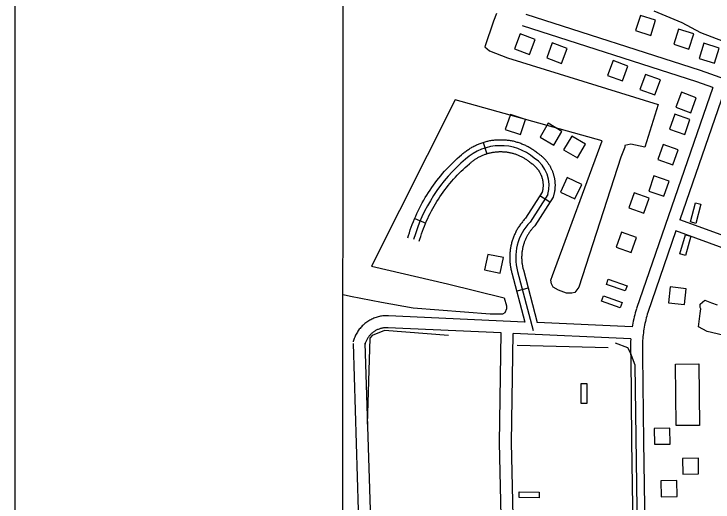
# Model space of a CAD drawing. Extents: x 3250478 to 3288318, y 788638 to 816472.
# Drawn here: x 3253812 to 3255567, y 795777 to 797002 of the extents above; entities that cross this region are included whole.
import ezdxf

# ---------------------------------------------------------------- set-up
doc = ezdxf.new("R2010")
doc.units = 0
for name, color, linetype in [('V-ANNO-SYMB', 7, 'Continuous'), ('V-BLDG-OTLN', 7, 'Continuous'), ('V-GRID-FRAM', 7, 'Continuous'), ('V-ROAD-CNTR', 7, 'Continuous'), ('V-TOPO-SHOR', 7, 'Continuous')]:
    doc.layers.add(name, color=color, linetype=linetype)

msp = doc.modelspace()

# ---------------------------------------------------------------- linework, layer by layer
at = {"layer": 'V-ANNO-SYMB'}
msp.add_lwpolyline([(3253811.8, 789856.3), (3286895, 789846.6), (3286901.6, 812763.2), (3253818.4, 812772.8), (3253811.8, 789856.3)], dxfattribs=at)
at = {"layer": 'V-BLDG-OTLN'}
for points in [[(3255372.5, 796959.7), (3255410.7, 796947.8), (3255422.6, 796986), (3255384.4, 796997.9)], [(3255468.2, 796925.4), (3255506.4, 796913.5), (3255518.3, 796951.7), (3255480.1, 796963.6)], [(3255120.1, 796937.6), (3255082.6, 796951.6), (3255068.6, 796914.1), (3255106.1, 796900.1)], [(3255200.5, 796915.1), (3255163, 796929.1), (3255149.1, 796891.6), (3255186.6, 796877.6)], [(3255532.1, 796889.8), (3255570.3, 796877.9), (3255582.2, 796916.1), (3255544, 796928)], [(3255353.2, 796870.9), (3255315.7, 796884.8), (3255301.7, 796847.4), (3255339.2, 796833.4)], [(3255434.8, 796835.9), (3255397.3, 796849.9), (3255383.3, 796812.4), (3255420.8, 796798.5)], [(3255524.7, 796791.3), (3255487.2, 796805.3), (3255473.2, 796767.8), (3255510.7, 796753.8)], [(3255083, 796698.8), (3255096.1, 796736.6), (3255058.3, 796749.7), (3255045.2, 796711.9)], [(3255495.6, 796699.1), (3255508.7, 796736.9), (3255470.9, 796750), (3255457.8, 796712.2)], [(3255132.6, 796692.7), (3255167.1, 796672.4), (3255187.4, 796706.9), (3255152.9, 796727.2)], [(3255191.7, 796660.9), (3255226.2, 796640.6), (3255246.5, 796675.1), (3255212, 796695.3)], [(3255466.1, 796623), (3255479.2, 796660.8), (3255441.4, 796673.8), (3255428.3, 796636)], [(3255200.9, 796590.8), (3255183.9, 796554.6), (3255220.1, 796537.5), (3255237.1, 796573.7)], [(3255443.2, 796544.3), (3255456.3, 796582), (3255418.5, 796595.1), (3255405.4, 796557.3)], [(3255393.1, 796501.9), (3255406.2, 796539.7), (3255368.4, 796552.8), (3255355.3, 796515)], [(3255509.9, 796479.6), (3255522.8, 796528), (3255536.3, 796524.4), (3255523.5, 796476)], [(3255361.5, 796402.9), (3255374.6, 796440.7), (3255336.8, 796453.8), (3255323.7, 796416)], [(3255511.1, 796443.7), (3255497.3, 796395.7), (3255483.8, 796399.6), (3255497.7, 796447.6)], [(3255032.1, 796351), (3255040.3, 796390.1), (3255001.2, 796398.4), (3254992.9, 796359.2)], [(3255346.3, 796306.5), (3255299, 796322.5), (3255303.5, 796335.8), (3255350.8, 796319.7)], [(3255459.3, 796316.5), (3255455, 796276.7), (3255494.7, 796272.4), (3255499, 796312.2)], [(3255334, 796264.1), (3255286.8, 796280.7), (3255291.5, 796293.9), (3255338.6, 796277.3)], [(3255474.2, 795968.5), (3255472.2, 796123), (3255530.9, 796123.8), (3255532.9, 795969.3)], [(3255250, 796074.3), (3255249.9, 796024.3), (3255235.9, 796024.3), (3255236, 796074.3)], [(3255418.7, 795961.7), (3255419.4, 795921.7), (3255459.4, 795922.4), (3255458.7, 795962.4)], [(3255489.9, 795886.5), (3255490.6, 795846.5), (3255530.6, 795847.2), (3255529.9, 795887.2)], [(3255435.6, 795829.9), (3255436.3, 795789.9), (3255476.3, 795790.6), (3255475.6, 795830.6)], [(3255080.4, 795802.4), (3255130.4, 795801.8), (3255130.3, 795787.8), (3255080.3, 795788.4)]]:
    msp.add_lwpolyline(points, close=True, dxfattribs=at)
at = {"layer": 'V-GRID-FRAM'}
msp.add_lwpolyline([(3254649.6, 812209.1), (3286070.1, 812200), (3286072.7, 794013.5), (3254636.4, 794022.7), (3254649.6, 812209.1)], dxfattribs=at)
at = {"layer": 'V-ROAD-CNTR'}
for p, q in [((3254989.3, 796679.3), (3254998.6, 796650.8)), ((3255157.2, 796529.1), (3255131.9, 796545.3)), ((3254817.8, 796488.6), (3254845.3, 796476.8)), ((3255102.8, 796313.4), (3255073.8, 796305.8))]:
    msp.add_line(p, q, dxfattribs=at)
for points in [[(3255879, 796737.4), (3255535.5, 796860.1), (3255097.9, 797000.3)], [(3255566, 796817.3), (3255525.9, 796831.6), (3255088.8, 796971.8)], [(3255566, 796817.3), (3255374.6, 796262.1)], [(3255594.3, 796807.2), (3255483.3, 796485.3)], [(3254800.4, 796439.8), (3254802.1, 796445.3), (3254804.3, 796452.4), (3254806.6, 796459.6), (3254809.1, 796466.6), (3254811.7, 796473.5), (3254814.4, 796480.5), (3254817.3, 796487.4), (3254820.2, 796494.3), (3254823.3, 796501.1), (3254826.5, 796507.9), (3254829.8, 796514.5), (3254833.2, 796521.2), (3254836.8, 796527.7), (3254840.5, 796534.3), (3254844.2, 796540.7), (3254848.1, 796547.1), (3254852.1, 796553.4), (3254856.2, 796559.7), (3254860.5, 796565.8), (3254864.8, 796571.9), (3254869.2, 796577.9), (3254873.7, 796583.9), (3254878.4, 796589.7), (3254883.1, 796595.4), (3254887.9, 796601.2), (3254892.8, 796606.8), (3254897.9, 796612.3), (3254903.1, 796617.7), (3254908.2, 796623), (3254913.6, 796628.3), (3254919, 796633.5), (3254924.4, 796638.5), (3254930, 796643.5), (3254935.5, 796648.2), (3254936.9, 796649.5), (3254938.9, 796651.2), (3254940.8, 796652.8), (3254942.7, 796654.4), (3254944.7, 796655.9), (3254946.8, 796657.5), (3254948.9, 796659), (3254950.9, 796660.4), (3254953, 796661.8), (3254955.1, 796663.2), (3254957.3, 796664.6), (3254959.5, 796665.9), (3254961.6, 796667.2), (3254963.9, 796668.4), (3254966.1, 796669.6), (3254968.4, 796670.7), (3254970.6, 796671.9), (3254972.9, 796672.9), (3254975.2, 796674), (3254977.6, 796675), (3254979.9, 796675.9), (3254982.3, 796676.9), (3254984.7, 796677.7), (3254987.1, 796678.5), (3254989.5, 796679.3), (3254991.9, 796680.1), (3254994.3, 796680.8), (3254996.8, 796681.4), (3254999.3, 796682.1), (3255001.7, 796682.6), (3255004.2, 796683.2), (3255006.7, 796683.7), (3255009.2, 796684.1), (3255011.7, 796684.5), (3255014.2, 796684.8), (3255016.7, 796685.2), (3255019.3, 796685.4), (3255021.8, 796685.7), (3255024.3, 796685.8), (3255026.9, 796686), (3255029.4, 796686.1), (3255031.9, 796686.1), (3255034.4, 796686.1), (3255037, 796686.1), (3255039.6, 796686), (3255042.1, 796685.9), (3255044.6, 796685.7), (3255047.1, 796685.5), (3255049.7, 796685.2), (3255052.1, 796684.9), (3255054.7, 796684.6), (3255057.2, 796684.2), (3255059.7, 796683.7), (3255062.1, 796683.3), (3255064.6, 796682.8), (3255067.1, 796682.2), (3255069.6, 796681.6), (3255072, 796680.9), (3255074.5, 796680.2), (3255076.9, 796679.5), (3255079.3, 796678.7), (3255081.7, 796677.9), (3255084.1, 796677), (3255086.5, 796676.1), (3255088.8, 796675.2), (3255091.2, 796674.2)], [(3255091.2, 796674.2), (3255093.5, 796673.1), (3255095.8, 796672.1), (3255098, 796671), (3255100.3, 796669.8), (3255102.6, 796668.6), (3255104.8, 796667.4), (3255107, 796666.2), (3255109.2, 796664.9), (3255111.3, 796663.5), (3255113.5, 796662.1), (3255115.6, 796660.7), (3255117.6, 796659.3), (3255119.7, 796657.8), (3255121.7, 796656.2), (3255123.7, 796654.7), (3255125.7, 796653.1), (3255126.9, 796652.1), (3255126.8, 796652.2), (3255128.1, 796651.3), (3255129.5, 796650.3), (3255130.9, 796649.3), (3255132.2, 796648.3), (3255133.6, 796647.2), (3255134.9, 796646.2), (3255136.2, 796645.1), (3255137.4, 796644), (3255138.7, 796642.9), (3255139.9, 796641.7), (3255141.2, 796640.5), (3255142.4, 796639.3), (3255143.5, 796638.1), (3255144.6, 796636.9), (3255145.8, 796635.7), (3255146.9, 796634.4), (3255148, 796633.1), (3255149, 796631.8), (3255150.1, 796630.4), (3255151.1, 796629.1), (3255152.1, 796627.8), (3255153.1, 796626.3), (3255154, 796624.9), (3255154.9, 796623.5), (3255155.8, 796622.1), (3255156.7, 796620.7), (3255157.5, 796619.2), (3255158.3, 796617.7), (3255159.1, 796616.3), (3255159.9, 796614.7), (3255160.6, 796613.2), (3255161.3, 796611.7), (3255162, 796610.1), (3255162.7, 796608.6), (3255163.3, 796607), (3255163.9, 796605.4), (3255164.5, 796603.9), (3255165, 796602.3), (3255165.6, 796600.7), (3255166, 796599.1), (3255166.5, 796597.4), (3255167, 796595.8), (3255167.4, 796594.2), (3255167.7, 796592.6), (3255168.1, 796590.9), (3255168.4, 796589.2), (3255168.7, 796587.6), (3255169, 796585.9), (3255169.2, 796584.2), (3255169.4, 796582.5), (3255169.6, 796580.9), (3255169.7, 796579.2), (3255169.9, 796577.5), (3255169.9, 796575.8), (3255170, 796574.1), (3255170, 796572.4), (3255170, 796570.7), (3255170, 796569.1), (3255169.9, 796567.4), (3255169.9, 796565.7), (3255169.7, 796564), (3255169.6, 796562.3), (3255169.4, 796560.7), (3255169.2, 796559), (3255169, 796557.4), (3255168.7, 796555.6), (3255168.4, 796554), (3255168.1, 796552.4), (3255167.7, 796550.7), (3255167.4, 796549), (3255167, 796547.4), (3255166.5, 796545.8), (3255165.5, 796542.2), (3255119.5, 796470.1), (3255117.8, 796468.3), (3255116.4, 796466.8), (3255115.1, 796465.4), (3255113.8, 796463.9), (3255112.5, 796462.4), (3255111.3, 796460.9), (3255110.1, 796459.4), (3255108.9, 796457.8)], [(3254829.2, 796431.3), (3254830.8, 796436.6), (3254832.8, 796443.2), (3254835, 796449.8), (3254837.3, 796456.3), (3254839.8, 796462.9), (3254842.2, 796469.4), (3254844.9, 796475.8), (3254847.6, 796482.1), (3254850.5, 796488.5), (3254853.5, 796494.8), (3254856.6, 796501), (3254859.8, 796507.2), (3254863.1, 796513.3), (3254866.5, 796519.3), (3254870, 796525.3), (3254873.6, 796531.3), (3254877.3, 796537.1), (3254881.1, 796542.9), (3254885.1, 796548.6), (3254889.1, 796554.3), (3254893.2, 796559.9), (3254897.4, 796565.4), (3254901.7, 796570.9), (3254906.1, 796576.2), (3254910.6, 796581.6), (3254915.2, 796586.8), (3254919.9, 796591.9), (3254924.7, 796596.9), (3254929.5, 796601.9), (3254934.4, 796606.8), (3254939.5, 796611.6), (3254944.6, 796616.3), (3254949.8, 796620.9), (3254955.3, 796625.6), (3254956.9, 796627), (3254958.4, 796628.4), (3254959.9, 796629.7), (3254961.5, 796630.9), (3254963.1, 796632.2), (3254964.7, 796633.4), (3254966.3, 796634.6), (3254968, 796635.7), (3254969.6, 796636.9), (3254971.3, 796638), (3254973, 796639), (3254974.7, 796640.1), (3254976.5, 796641.1), (3254978.2, 796642.1), (3254980, 796643), (3254981.8, 796643.9), (3254983.6, 796644.8), (3254985.4, 796645.7), (3254987.3, 796646.5), (3254989.1, 796647.3), (3254991, 796648), (3254992.8, 796648.7), (3254994.8, 796649.5), (3254996.7, 796650.1), (3254998.6, 796650.7), (3255000.5, 796651.3), (3255002.4, 796651.9), (3255004.4, 796652.4), (3255006.3, 796652.9), (3255008.3, 796653.4), (3255010.3, 796653.8), (3255012.2, 796654.2), (3255014.2, 796654.5), (3255016.2, 796654.8), (3255018.2, 796655.1), (3255020.2, 796655.4), (3255022.2, 796655.6), (3255024.2, 796655.8), (3255026.2, 796655.9), (3255028.2, 796656), (3255030.2, 796656.1), (3255032.2, 796656.1), (3255034.2, 796656.1), (3255036.3, 796656.1), (3255038.2, 796656), (3255040.3, 796655.9), (3255042.3, 796655.8), (3255044.3, 796655.6), (3255046.3, 796655.4), (3255048.3, 796655.2), (3255050.3, 796654.9), (3255052.3, 796654.6), (3255054.3, 796654.2), (3255056.3, 796653.8), (3255058.2, 796653.4), (3255060.2, 796653), (3255062.1, 796652.5), (3255064.1, 796652), (3255066, 796651.4), (3255067.9, 796650.9), (3255069.9, 796650.2), (3255071.7, 796649.6), (3255073.6, 796648.9), (3255075.5, 796648.2), (3255077.4, 796647.4), (3255079.2, 796646.6)], [(3255079.2, 796646.6), (3255081.1, 796645.8), (3255082.9, 796645), (3255084.8, 796644.1), (3255086.5, 796643.2), (3255088.3, 796642.3), (3255090, 796641.3), (3255091.8, 796640.3), (3255093.6, 796639.2), (3255095.3, 796638.2), (3255096.9, 796637.1), (3255098.6, 796636), (3255100.3, 796634.8), (3255101.9, 796633.6), (3255103.5, 796632.4), (3255105.1, 796631.2), (3255106.7, 796629.9), (3255109, 796628), (3255110.2, 796627.2), (3255111.1, 796626.5), (3255112.1, 796625.9), (3255113.1, 796625.2), (3255114, 796624.5), (3255114.9, 796623.8), (3255115.8, 796623), (3255116.7, 796622.3), (3255117.5, 796621.5), (3255118.4, 796620.7), (3255119.3, 796619.9), (3255120.1, 796619.2), (3255120.9, 796618.3), (3255121.7, 796617.5), (3255122.5, 796616.6), (3255123.3, 796615.8), (3255124.1, 796614.9), (3255124.8, 796614), (3255125.6, 796613.1), (3255126.2, 796612.2), (3255127, 796611.2), (3255127.7, 796610.3), (3255128.3, 796609.4), (3255129, 796608.4), (3255129.6, 796607.4), (3255130.2, 796606.4), (3255130.8, 796605.4), (3255131.4, 796604.4), (3255132, 796603.4), (3255132.5, 796602.4), (3255133, 796601.4), (3255133.5, 796600.3), (3255134, 796599.2), (3255134.5, 796598.2), (3255135, 796597.1), (3255135.4, 796596.1), (3255135.8, 796595), (3255136.2, 796593.8), (3255136.6, 796592.8), (3255136.9, 796591.7), (3255137.3, 796590.5), (3255137.6, 796589.4), (3255137.9, 796588.3), (3255138.2, 796587.2), (3255138.5, 796586), (3255138.7, 796584.9), (3255138.9, 796583.8), (3255139.1, 796582.6), (3255139.3, 796581.5), (3255139.5, 796580.3), (3255139.6, 796579.2), (3255139.7, 796578), (3255139.8, 796576.9), (3255139.9, 796575.7), (3255140, 796574.5), (3255140, 796573.4), (3255140, 796572.2), (3255140, 796571), (3255140, 796569.9), (3255140, 796568.7), (3255139.9, 796567.5), (3255139.8, 796566.4), (3255139.7, 796565.2), (3255139.6, 796564.1), (3255139.5, 796562.9), (3255139.3, 796561.7), (3255139.1, 796560.6), (3255138.9, 796559.5), (3255138.7, 796558.3), (3255138.5, 796557.2), (3255138.2, 796556.1), (3255137.9, 796554.9), (3255137.6, 796553.8), (3255137.9, 796554.7), (3255095.9, 796488.8), (3255096.1, 796489), (3255094.5, 796487.3), (3255092.8, 796485.5), (3255091.1, 796483.6), (3255089.5, 796481.7), (3255088, 796479.8), (3255086.4, 796477.8), (3255084.9, 796475.9)], [(3255151.7, 796548.4), (3255107.7, 796479.4)], [(3255727.9, 796396.1), (3255483.3, 796485.3)], [(3255084.9, 796475.9), (3255083.4, 796473.9), (3255082, 796471.9), (3255080.6, 796469.9), (3255079.2, 796467.8), (3255077.9, 796465.7), (3255076.6, 796463.6), (3255075.3, 796461.4), (3255074.1, 796459.3), (3255072.9, 796457.2), (3255071.8, 796454.9), (3255070.7, 796452.7), (3255069.6, 796450.5), (3255068.6, 796448.2), (3255067.6, 796446), (3255066.6, 796443.7), (3255065.7, 796441.4), (3255064.9, 796439.1), (3255064, 796436.7), (3255063.3, 796434.4), (3255062.5, 796432), (3255061.8, 796429.6), (3255061.1, 796427.2), (3255060.5, 796424.9), (3255060, 796422.5), (3255059.4, 796420.1), (3255058.9, 796417.6), (3255058.5, 796415.2), (3255058.1, 796412.7), (3255057.7, 796410.3), (3255057.4, 796407.8), (3255057.1, 796405.4), (3255056.8, 796402.9), (3255056.6, 796400.4), (3255056.5, 796398), (3255056.4, 796395.5), (3255056.3, 796393), (3255056.3, 796390.5), (3255056.3, 796388.1), (3255056.4, 796385.6), (3255056.5, 796383.1), (3255056.6, 796380.6), (3255056.8, 796378.2), (3255057.1, 796375.7), (3255057.3, 796373.3), (3255057.7, 796370.8), (3255058, 796368.3), (3255058.4, 796365.9), (3255058.9, 796363.5), (3255059.4, 796361), (3255059.9, 796358.6), (3255060.5, 796356.3), (3255061.1, 796353.8), (3255061.7, 796351.6), (3255094, 796228.6)], [(3255108.9, 796457.8), (3255107.7, 796456.2), (3255106.6, 796454.7), (3255105.5, 796453.1), (3255104.4, 796451.5), (3255103.3, 796449.8), (3255102.3, 796448.1), (3255101.3, 796446.5), (3255100.4, 796444.8), (3255099.4, 796443), (3255098.5, 796441.3), (3255097.7, 796439.6), (3255096.8, 796437.8), (3255096, 796436), (3255095.2, 796434.2), (3255094.5, 796432.5), (3255093.8, 796430.6), (3255093, 796428.8), (3255092.4, 796427), (3255091.8, 796425.1), (3255091.2, 796423.2), (3255090.6, 796421.4), (3255090.1, 796419.5), (3255089.6, 796417.6), (3255089.2, 796415.7), (3255088.7, 796413.8), (3255088.4, 796411.9), (3255088, 796410), (3255087.7, 796408), (3255087.4, 796406.1), (3255087.1, 796404.2), (3255086.9, 796402.2), (3255086.7, 796400.3), (3255086.6, 796398.3), (3255086.5, 796396.4), (3255086.4, 796394.4), (3255086.3, 796392.5), (3255086.3, 796390.5), (3255086.3, 796388.6), (3255086.4, 796386.6), (3255086.4, 796384.7), (3255086.6, 796382.7), (3255086.7, 796380.8), (3255086.9, 796378.8), (3255087.1, 796376.9), (3255087.4, 796374.9), (3255087.7, 796373.1), (3255088, 796371.1), (3255088.3, 796369.2), (3255088.7, 796367.3), (3255089.2, 796365.4), (3255089.6, 796363.4), (3255090.1, 796361.6), (3255090.7, 796359.5), (3255125.4, 796227.2)], [(3255473.6, 796457), (3255403, 796252.3)], [(3255717.6, 796368), (3255473.6, 796457)], [(3255076.2, 796355.6), (3255115.3, 796206.9)], [(3255374.5, 796261.6), (3255373, 796256.6), (3255371.5, 796251.6), (3255370.2, 796246.5), (3255368.9, 796241.4), (3255367.7, 796236.3), (3255366.5, 796231.1), (3255365.5, 796226), (3255364.5, 796220.8), (3255363.8, 796216.3)], [(3254751.9, 796244.2), (3254749.2, 796244.3), (3254746.3, 796244.3), (3254743.4, 796244.2), (3254740.5, 796244), (3254737.6, 796243.7), (3254734.8, 796243.4), (3254731.9, 796242.9), (3254729.1, 796242.3), (3254726.2, 796241.6), (3254723.4, 796240.9), (3254720.7, 796240), (3254717.9, 796239.1), (3254715.2, 796238), (3254712.5, 796236.9), (3254709.9, 796235.7), (3254707.3, 796234.4), (3254704.8, 796233), (3254702.3, 796231.5), (3254699.8, 796229.9), (3254697.4, 796228.3), (3254695.1, 796226.6), (3254692.8, 796224.8), (3254690.6, 796222.9), (3254688.4, 796221), (3254686.3, 796219), (3254684.3, 796216.9), (3254682.4, 796214.8), (3254680.5, 796212.5), (3254678.7, 796210.3), (3254677, 796207.9), (3254675.3, 796205.6), (3254673.8, 796203.1), (3254672.3, 796200.6), (3254670.9, 796198.1), (3254669.5, 796195.5), (3254668.3, 796192.9), (3254667.2, 796190.2), (3254666.1, 796187.5), (3254665.2, 796184.8), (3254664.3, 796182), (3254663.5, 796179.3), (3254663.3, 796178.5)], [(3255094, 796228.6), (3254752, 796244.2)], [(3255403.2, 796252.8), (3255401.7, 796248.1), (3255400.4, 796243.5), (3255399.2, 796238.9), (3255398, 796234.3), (3255396.9, 796229.6), (3255395.9, 796225), (3255394.9, 796220.3), (3255394.1, 796215.6), (3255393.3, 796210.9), (3255392.5, 796206.1), (3255391.9, 796201.4), (3255391.3, 796196.6), (3255390.8, 796191.9), (3255390.4, 796187.1), (3255390, 796182.4), (3255389.8, 796177.6), (3255389.6, 796172.8), (3255389.5, 796168), (3255389.4, 796163.2), (3255389.5, 796158.5), (3255389.6, 796153.7), (3255389.8, 796148.9), (3255390, 796145.1)], [(3255363.8, 796216.3), (3255125.4, 796227.2)], [(3254750.9, 796214.3), (3254748.7, 796214.3), (3254746.8, 796214.3), (3254744.9, 796214.3), (3254743, 796214.1), (3254741.1, 796213.9), (3254739.2, 796213.7), (3254737.4, 796213.4), (3254735.5, 796213), (3254733.7, 796212.6), (3254731.8, 796212.1), (3254730, 796211.5), (3254728.2, 796210.9), (3254726.4, 796210.2), (3254724.7, 796209.5), (3254723, 796208.7), (3254721.3, 796207.8), (3254719.6, 796206.9), (3254718, 796205.9), (3254716.3, 796204.9), (3254714.8, 796203.8), (3254713.2, 796202.7), (3254711.8, 796201.5), (3254710.3, 796200.3), (3254708.9, 796199), (3254707.5, 796197.7), (3254706.2, 796196.4), (3254704.9, 796194.9), (3254703.7, 796193.5), (3254702.5, 796192), (3254701.4, 796190.5), (3254700.3, 796188.9), (3254699.3, 796187.3), (3254698.3, 796185.7), (3254697.4, 796184), (3254696.5, 796182.3), (3254695.7, 796180.6), (3254695, 796178.9), (3254694.3, 796177.1), (3254693.6, 796175.3), (3254693.1, 796173.5), (3254692.5, 796171.6), (3254692.4, 796171.1)], [(3255034.7, 796201.3), (3254750.7, 796214.3)], [(3255071.3, 794263.9), (3255070, 794369.8), (3255049.1, 795111.5), (3255031, 795926), (3255034.7, 796201.3)], [(3255104.1, 794048.2), (3255099.9, 794370.4), (3255079.1, 795112.2), (3255061, 795926.2), (3255064.7, 796199.9)], [(3255360.2, 796186.5), (3255064.7, 796199.9)], [(3255360.2, 796186.5), (3255359.8, 796179), (3255359.6, 796173.8), (3255359.5, 796168.5), (3255359.4, 796163.3), (3255359.5, 796158), (3255359.6, 796152.7), (3255359.8, 796147.5), (3255360, 796143.5)], [(3254662.9, 796174.3), (3254676.2, 795756.1), (3254711.2, 794908.3), (3254729.8, 794294.6), (3254743, 794024.6)], [(3254692.9, 796175.3), (3254706.2, 795757.2), (3254741.1, 794909.3), (3254759.8, 794295.8), (3254761.8, 794253.9)], [(3255360, 796144.1), (3255361.8, 795928.4), (3255378, 794893.1), (3255386.9, 794025)], [(3255390, 796144.4), (3255391.8, 795928.7), (3255408, 794893.4), (3255416.9, 794025.3)]]:
    msp.add_lwpolyline(points, dxfattribs=at)
for centre, radius, start, end in [((3255033.4, 796540.8), 130.3, 49.5981, 132.4945), ((3255211.7, 796321.2), 413, 130.1462, 163.9195), ((3255073.4, 796571.6), 81.6, 343.491, 56.9443), ((3255198.2, 796390.5), 126.9, 135.4883, 195.9721)]:
    msp.add_arc(centre, radius, start, end, dxfattribs=at)
at = {"layer": 'V-TOPO-SHOR'}
msp.add_line((3255303.7, 796163.5), (3255075.3, 796169.8), dxfattribs=at)
for points in [[(3255023.2, 797003), (3255015.4, 796983.5), (3254993.9, 796919.1), (3255005.6, 796909.4), (3255050.4, 796891.8), (3255428.9, 796774.6), (3255395.7, 796667.3), (3255360.6, 796675.2), (3255345, 796671.3), (3255345, 796667.4), (3255335.2, 796642), (3255229.8, 796316.2), (3255220, 796302.6), (3255212.2, 796300.6), (3255198.5, 796300.6), (3255179, 796308.4), (3255165.4, 796316.2), (3255161.5, 796324.1), (3255159.5, 796333.8), (3255163.4, 796345.5), (3255288.4, 796683), (3254919.7, 796786.5), (3254708.9, 796369.1), (3254900.1, 796324.1), (3255042.5, 796289), (3255048.3, 796269.5), (3255048.3, 796261.7), (3255044.4, 796251.9), (3255038.6, 796248), (3255007.3, 796248), (3254814.2, 796263.7), (3254734.2, 796277.4), (3254656.2, 796293), (3254638.6, 796296.9)], [(3255592.8, 796932.6), (3255536.2, 796954.1), (3255489.4, 796979.5), (3255419.2, 797008.7)], [(3255684.3, 796173.7), (3255551.6, 796204.9), (3255530.2, 796216.6), (3255534.1, 796249.8), (3255536, 796261.5), (3255534.1, 796265.4), (3255534.1, 796273.2), (3255545.8, 796283), (3255563.3, 796277.1), (3255577, 796271.3)], [(3254902.5, 796194.5), (3254742, 796206.9), (3254711.1, 796194.6), (3254704.9, 796188.4), (3254698.7, 795972.4)], [(3255395.8, 794379.5), (3255371.6, 796120.3), (3255359.3, 796151.2), (3255353.1, 796163.5), (3255322.2, 796175.9)]]:
    msp.add_lwpolyline(points, dxfattribs=at)

doc.saveas('drawing.dxf')
